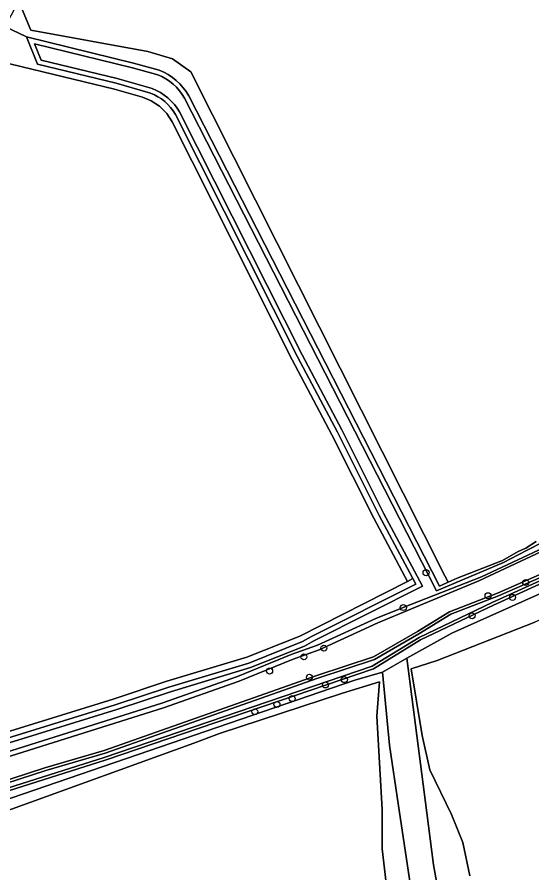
# Model space of a CAD drawing. Extents: x 164494 to 166241, y 382475 to 384495.
# Drawn here: x 165226.6 to 165310, y 383489.2 to 383627.9 of the extents above; entities that cross this region are included whole.
import ezdxf

# ---------------------------------------------------------------- set-up
doc = ezdxf.new("R2010")
doc.units = 0
for name, color, linetype in [('IMGEO_Boom', 7, 'Continuous'), ('IMGEO_Grasland_agrarisch', 7, 'Continuous'), ('IMGEO_Grasland_overig', 7, 'Continuous'), ('IMGEO_Groenvoorziening', 7, 'Continuous'), ('IMGEO_Hek', 7, 'Continuous'), ('IMGEO_Loofbos', 7, 'Continuous'), ('IMGEO_Oever', 7, 'Continuous'), ('IMGEO_Waterloop', 7, 'Continuous')]:
    doc.layers.add(name, color=color, linetype=linetype)

msp = doc.modelspace()

# ---------------------------------------------------------------- linework, layer by layer
at = {"layer": 'IMGEO_Boom'}
for centre in [(165292.88, 383537.81), (165309.04, 383536.22), (165302.93, 383534.07), (165306.89, 383533.81), (165289.2, 383532.16), (165300.35, 383530.82), (165276.32, 383525.58), (165273.08, 383524.17), (165267.53, 383521.86), (165273.99, 383520.87), (165279.64, 383520.48), (165276.58, 383519.61), (165271.19, 383517.4), (165268.72, 383516.45), (165265.14, 383515.26)]:
    msp.add_circle(centre, 0.489, dxfattribs=at)
at = {"layer": 'IMGEO_Grasland_agrarisch'}
for points in [[(165278.68, 383701.44), (165268.17, 383714.12), (165266.53, 383711.46), (165256.55, 383694.83), (165249.94, 383681.31), (165227.32, 383629.36), (165228.83, 383625.73), (165247.82, 383622.29), (165251.77, 383621.08), (165254.77, 383618.97), (165272.21, 383584.36), (165295.91, 383537.31), (165296.44, 383536.25), (165297.94, 383536.93), (165305.29, 383539.77), (165307.81, 383541.25), (165309.03, 383541.76), (165310.73, 383542.84)], [(165224.74, 383511.92), (165242.2, 383517.32), (165250.9, 383520.22), (165263.86, 383524.12), (165272.42, 383527.54), (165289.85, 383536.4), (165284.4, 383546.64), (165277.63, 383560.15), (165271.18, 383572.32), (165251.74, 383610.89), (165250.86, 383612.26), (165249.71, 383613.42), (165248.35, 383614.31), (165246.95, 383614.87), (165242.39, 383616.19), (165222.26, 383621.03)], [(165388.54, 383443.74), (165368.53, 383523.72), (165363.1, 383527.41), (165357.27, 383527.33), (165354.49, 383529.31), (165355.81, 383533.93), (165364.23, 383537.79), (165365.07, 383538.16), (165362.3, 383549.17), (165361.59, 383551), (165361.14, 383551.18), (165360.22, 383551.01), (165310.5, 383529.81), (165294.69, 383523.59), (165290.46, 383522.24), (165292.24, 383511.44), (165293.47, 383505.85), (165296.98, 383498.6), (165298.86, 383494.09), (165299.97, 383488.69)], [(165286.4, 383487.49), (165285.76, 383493.03), (165285.75, 383499.4), (165284.88, 383514.57), (165285.33, 383520.14), (165279.34, 383518.27), (165259.4, 383511.74), (165255.27, 383510.18), (165225.7, 383499.47), (165171.62, 383481.35)]]:
    msp.add_lwpolyline(points, dxfattribs=at)
at = {"layer": 'IMGEO_Grasland_overig'}
for points in [[(165337.14, 383545.92), (165297.08, 383527.98), (165289.76, 383523.98), (165293.02, 383498.86), (165294.11, 383490.45), (165297.58, 383470.97)], [(165299.97, 383488.69), (165298.86, 383494.09), (165296.98, 383498.6), (165293.47, 383505.85), (165292.24, 383511.44), (165290.46, 383522.24), (165294.69, 383523.59), (165310.5, 383529.81)], [(165290.82, 383484.2), (165288.43, 383500), (165286.94, 383509.86), (165285.82, 383521.7), (165281.33, 383520.4), (165221.91, 383500), (165198.6, 383491.99), (165190.04, 383489.85), (165171.7, 383483.38)], [(165171.62, 383481.35), (165225.7, 383499.47), (165255.27, 383510.18), (165259.4, 383511.74), (165279.34, 383518.27), (165285.33, 383520.14), (165284.88, 383514.57), (165285.75, 383499.4), (165285.76, 383493.03), (165286.4, 383487.49)]]:
    msp.add_lwpolyline(points, dxfattribs=at)
at = {"layer": 'IMGEO_Groenvoorziening'}
msp.add_lwpolyline([(165222.26, 383621.03), (165242.39, 383616.19), (165246.95, 383614.87), (165248.35, 383614.31), (165249.71, 383613.42), (165250.86, 383612.26), (165251.74, 383610.89), (165271.18, 383572.32), (165277.63, 383560.15), (165284.4, 383546.64), (165289.85, 383536.4), (165290.74, 383536.85), (165285.29, 383547.1), (165278.52, 383560.61), (165272.07, 383572.78), (165252.26, 383612.09), (165251.9, 383612.66), (165251.49, 383613.2), (165251.04, 383613.71), (165250.54, 383614.17), (165250.01, 383614.59), (165249.44, 383614.96), (165248.85, 383615.27), (165248.22, 383615.54), (165242.65, 383617.16), (165229.94, 383620.21), (165228.11, 383624.66), (165224.65, 383626.36)], dxfattribs=at)
at = {"layer": 'IMGEO_Hek'}
for points in [[(165295.91, 383537.31), (165272.21, 383584.36), (165254.77, 383618.97), (165251.77, 383621.08), (165247.82, 383622.29), (165228.83, 383625.73), (165227.32, 383629.36)], [(165222.26, 383621.03), (165242.39, 383616.19), (165246.95, 383614.87), (165248.35, 383614.31), (165249.71, 383613.42), (165250.86, 383612.26), (165251.74, 383610.89), (165271.18, 383572.32), (165277.63, 383560.15), (165284.4, 383546.64), (165289.85, 383536.4)], [(165289.85, 383536.4), (165272.42, 383527.54), (165263.86, 383524.12), (165250.9, 383520.22), (165242.2, 383517.32), (165224.74, 383511.92), (165216.18, 383508.81), (165215.24, 383508.81), (165213.92, 383508.51), (165208.2, 383506.89), (165187.83, 383500), (165172.52, 383494.9)], [(165178.24, 383488.7), (165190.04, 383489.85), (165198.6, 383491.99), (165221.91, 383500), (165281.33, 383520.4)], [(165285.82, 383521.7), (165286.94, 383509.86), (165288.43, 383500), (165290.82, 383484.2), (165294.74, 383461.86), (165302.55, 383424.01), (165297.87, 383419.71), (165258.94, 383400.42), (165249.62, 383397.98), (165236.2, 383390.63), (165225.01, 383383.11), (165185.99, 383428.78), (165180.33, 383434.03)]]:
    msp.add_lwpolyline(points, dxfattribs=at)
at = {"layer": 'IMGEO_Loofbos'}
msp.add_lwpolyline([(165295.91, 383537.31), (165272.21, 383584.36), (165254.77, 383618.97), (165251.77, 383621.08), (165247.82, 383622.29), (165228.83, 383625.73), (165227.32, 383629.36), (165226.39, 383629.75), (165225.91, 383628.68), (165224.65, 383626.36), (165228.11, 383624.66), (165245.49, 383620.41), (165249.65, 383619.24), (165250.39, 383618.92), (165251.1, 383618.54), (165251.78, 383618.09), (165252.41, 383617.59), (165252.99, 383617.03), (165253.53, 383616.42), (165254.01, 383615.78), (165254.42, 383615.08), (165295.06, 383535.64), (165296.44, 383536.25)], close=True, dxfattribs=at)
for points in [[(165171.7, 383483.38), (165190.04, 383489.85), (165198.6, 383491.99), (165221.91, 383500), (165281.33, 383520.4), (165285.82, 383521.7), (165289.76, 383523.98), (165297.08, 383527.98), (165337.14, 383545.92)], [(165318.38, 383544.44), (165301.45, 383536.48), (165285.06, 383529.66), (165275.58, 383525.3), (165271.33, 383523.79), (165262.59, 383520.24), (165250.33, 383515.91), (165213.62, 383504.36), (165208.52, 383503.17), (165199.38, 383500), (165185.61, 383496.13), (165175.39, 383492.88), (165170.97, 383491.86), (165170.82, 383487.96)], [(165317.92, 383538.96), (165303.8, 383532.57), (165292, 383526.91), (165284.34, 383522.25), (165240.89, 383507.42), (165217.48, 383500)], [(165220.12, 383502.61), (165231.13, 383506.17), (165240.71, 383509), (165275.19, 383521.12), (165284.35, 383524.15), (165291.5, 383528.28), (165296.69, 383531.48), (165304.45, 383534.5), (165313.55, 383538.5)], [(165225.06, 383510.97), (165242.5, 383516.37), (165251.21, 383519.27), (165264.19, 383523.17), (165272.85, 383526.63), (165274.33, 383527.49), (165291.21, 383535.97), (165290.74, 383536.85), (165289.85, 383536.4), (165272.42, 383527.54), (165263.86, 383524.12), (165250.9, 383520.22), (165242.2, 383517.32), (165224.74, 383511.92)], [(165306.68, 383422.01), (165307.53, 383423.75), (165309.04, 383426.86), (165303, 383449.46), (165300.48, 383459.49), (165297.58, 383470.97), (165294.11, 383490.45), (165293.02, 383498.86), (165289.76, 383523.98), (165285.82, 383521.7)], [(165285.82, 383521.7), (165286.94, 383509.86), (165288.43, 383500), (165290.82, 383484.2)]]:
    msp.add_lwpolyline(points, dxfattribs=at)
at = {"layer": 'IMGEO_Oever'}
for points in [[(165310.73, 383542.84), (165309.03, 383541.76), (165307.81, 383541.25), (165305.29, 383539.77), (165297.94, 383536.93), (165296.44, 383536.25), (165295.06, 383535.64), (165254.42, 383615.08), (165254.01, 383615.78), (165253.53, 383616.42), (165252.99, 383617.03), (165252.41, 383617.59), (165251.78, 383618.09), (165251.1, 383618.54), (165250.39, 383618.92), (165249.65, 383619.24), (165245.49, 383620.41), (165228.11, 383624.66), (165229.94, 383620.21), (165242.65, 383617.16), (165248.22, 383615.54), (165248.85, 383615.27), (165249.44, 383614.96), (165250.01, 383614.59), (165250.54, 383614.17), (165251.04, 383613.71), (165251.49, 383613.2), (165251.9, 383612.66), (165252.26, 383612.09), (165272.07, 383572.78), (165278.52, 383560.61), (165285.29, 383547.1), (165290.74, 383536.85), (165291.21, 383535.97), (165274.33, 383527.49), (165272.85, 383526.63), (165264.19, 383523.17), (165251.21, 383519.27), (165242.5, 383516.37), (165225.06, 383510.97)], [(165225.31, 383510.22), (165242.75, 383515.61), (165251.45, 383518.51), (165264.45, 383522.42), (165273.2, 383525.92), (165274.71, 383526.79), (165292.29, 383535.62), (165291.44, 383537.22), (165285.99, 383547.46), (165279.22, 383560.97), (165272.78, 383573.14), (165252.95, 383612.48), (165252.55, 383613.11), (165252.1, 383613.71), (165251.6, 383614.26), (165251.06, 383614.77), (165250.47, 383615.23), (165249.85, 383615.64), (165249.19, 383615.99), (165248.49, 383616.29), (165242.85, 383617.92), (165230.52, 383620.88), (165229.43, 383623.52), (165245.29, 383619.64), (165249.39, 383618.49), (165250.05, 383618.21), (165250.7, 383617.85), (165251.31, 383617.45), (165251.89, 383616.99), (165252.42, 383616.48), (165252.91, 383615.93), (165253.35, 383615.34), (165253.73, 383614.7), (165294.56, 383534.87), (165305.44, 383539.48), (165309.18, 383541.43), (165319.65, 383546.76)], [(165317.82, 383544.58), (165301.89, 383537.12), (165289.2, 383532.16), (165284.74, 383530.39), (165275.28, 383526.04), (165271.05, 383524.53), (165262.31, 383520.98), (165250.08, 383516.66), (165213.41, 383505.12)], [(165213.62, 383504.36), (165250.33, 383515.91), (165262.59, 383520.24), (165271.33, 383523.79), (165275.58, 383525.3), (165285.06, 383529.66), (165301.45, 383536.48), (165318.38, 383544.44)], [(165317.74, 383539.38), (165303.61, 383532.98), (165291.78, 383527.31), (165284.14, 383522.66), (165240.74, 383507.85), (165217.35, 383500.44)], [(165217.48, 383500), (165240.89, 383507.42), (165284.34, 383522.25), (165292, 383526.91), (165303.8, 383532.57), (165317.92, 383538.96)], [(165313.55, 383538.5), (165304.45, 383534.5), (165296.69, 383531.48), (165291.5, 383528.28), (165284.35, 383524.15), (165275.19, 383521.12), (165240.71, 383509), (165231.13, 383506.17), (165220.12, 383502.61)], [(165220.25, 383502.17), (165231.27, 383505.74), (165240.86, 383508.57), (165275.34, 383520.69), (165284.53, 383523.73), (165291.73, 383527.89), (165296.89, 383531.08), (165304.62, 383534.08), (165313.74, 383538.08)]]:
    msp.add_lwpolyline(points, dxfattribs=at)
at = {"layer": 'IMGEO_Waterloop'}
for points in [[(165319.65, 383546.76), (165309.18, 383541.43), (165305.44, 383539.48), (165294.56, 383534.87), (165253.73, 383614.7), (165253.35, 383615.34), (165252.91, 383615.93), (165252.42, 383616.48), (165251.89, 383616.99), (165251.31, 383617.45), (165250.7, 383617.85), (165250.05, 383618.21), (165249.39, 383618.49), (165245.29, 383619.64), (165229.43, 383623.52), (165230.52, 383620.88), (165242.85, 383617.92), (165248.49, 383616.29), (165249.19, 383615.99), (165249.85, 383615.64), (165250.47, 383615.23), (165251.06, 383614.77), (165251.6, 383614.26), (165252.1, 383613.71), (165252.55, 383613.11), (165252.95, 383612.48), (165272.78, 383573.14), (165279.22, 383560.97), (165285.99, 383547.46), (165291.44, 383537.22), (165292.29, 383535.62), (165274.71, 383526.79), (165273.2, 383525.92), (165264.45, 383522.42), (165251.45, 383518.51), (165242.75, 383515.61), (165225.31, 383510.22)], [(165213.41, 383505.12), (165250.08, 383516.66), (165262.31, 383520.98), (165271.05, 383524.53), (165275.28, 383526.04), (165284.74, 383530.39), (165289.2, 383532.16), (165301.89, 383537.12), (165317.82, 383544.58)], [(165217.35, 383500.44), (165240.74, 383507.85), (165284.14, 383522.66), (165291.78, 383527.31), (165303.61, 383532.98), (165317.74, 383539.38)], [(165313.74, 383538.08), (165304.62, 383534.08), (165296.89, 383531.08), (165291.73, 383527.89), (165284.53, 383523.73), (165275.34, 383520.69), (165240.86, 383508.57), (165231.27, 383505.74), (165220.25, 383502.17)]]:
    msp.add_lwpolyline(points, dxfattribs=at)

doc.saveas('drawing.dxf')
